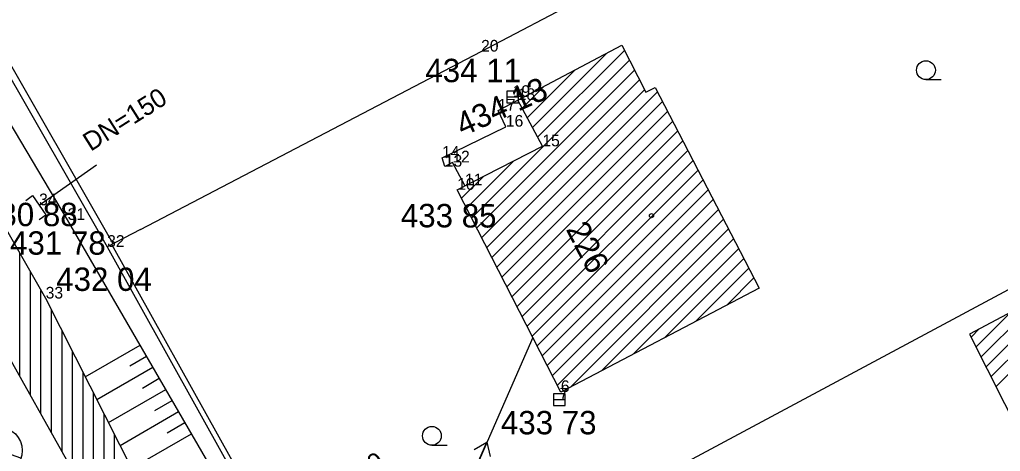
# Model space of a CAD drawing. Extents: x -559180 to -551373, y -1076947 to -1072071.
# Drawn here: x -553960.52 to -553918.58, y -1073939.47 to -1073921 of the extents above; entities that cross this region are included whole.
import ezdxf

# ---------------------------------------------------------------- set-up
doc = ezdxf.new("R2010")
doc.units = 0
for name, color, linetype in [('12_PLOTY', 7, 'Continuous'), ('14_BUDOVY', 7, 'Continuous'), ('18_POLOHOPIS', 7, 'Continuous'), ('1_VODA_ZN', 7, 'Continuous'), ('20_EL_ZN', 7, 'Continuous'), ('26_SRAFY', 7, 'Continuous'), ('27_HRANA_PATA', 7, 'Continuous'), ('28_VODA', 7, 'Continuous'), ('32', 7, 'Continuous'), ('34_ZELEN', 7, 'Continuous'), ('3_BODY', 7, 'Continuous'), ('40_KANAL_ZN', 7, 'Continuous'), ('45_ZN_KULTURY', 7, 'Continuous'), ('47_ZN_STAV_OBJ$', 7, 'Continuous'), ('49_POPIS_KANAL', 7, 'Continuous'), ('54_C_POPISNA', 7, 'Continuous'), ('6_VYSKY', 7, 'Continuous'), ('NNnadzemní', 7, 'Continuous')]:
    doc.layers.add(name, color=color, linetype=linetype)

# ---------------------------------------------------------------- blocks, each defined once
blk = doc.blocks.new('JS200')
at = {"layer": '49_POPIS_KANAL'}
blk.add_text('DN=200', height=0.8, rotation=0, dxfattribs=at).set_placement((0.594, -0.154))
blk = doc.blocks.new('VP')
at = {"layer": '40_KANAL_ZN'}
blk.add_line((-0.25, 0), (0.25, 0), dxfattribs=at)
blk.add_lwpolyline([(-0.25, -0.25), (0.25, -0.25), (0.25, 0.25), (-0.25, 0.25)], close=True, dxfattribs=at)
blk = doc.blocks.new('STJ')
at = {"layer": '34_ZELEN'}
for p, q in [((-0.327, -0.945), (0.327, 0.945)), ((0.945, -0.327), (-0.945, 0.327))]:
    blk.add_line(p, q, dxfattribs=at)
for radius in [1, 0.0496]:
    blk.add_circle((0, 0), radius, dxfattribs=at)
blk = doc.blocks.new('JS150')
at = {"layer": '49_POPIS_KANAL'}
blk.add_text('DN=150', height=0.8, rotation=0, dxfattribs=at).set_placement((0.611, 0.331))
blk = doc.blocks.new('VYUST')
at = {"layer": '40_KANAL_ZN'}
for p, q in [((-0.35, 0.5), (0, 0.5)), ((0, 0.5), (0, -0.5)), ((0, 0), (3, 0.001)), ((-0.35, -0.5), (0, -0.5))]:
    blk.add_line(p, q, dxfattribs=at)
blk = doc.blocks.new('BZ')
at = {"layer": '47_ZN_STAV_OBJ$'}
blk.add_circle((0, 0), 0.0875, dxfattribs=at)
blk = doc.blocks.new('ZAHRAD')
at = {"layer": '45_ZN_KULTURY'}
blk.add_line((0, 0), (0.65, 0.003), dxfattribs=at)
blk.add_circle((0, 0.403), 0.403, dxfattribs=at)
blk = doc.blocks.new('POINT_DISPLAY')
blk.add_line((0, 0), (0, 0))
blk = doc.blocks.new('ELNN')
at = {"layer": '20_EL_ZN'}
for p, q in [((0.5, 0), (0.5, 0.5)), ((0.5, 0.5), (1.5, 0)), ((0, 0), (0.5, 0)), ((1.5, 0), (2.5, 0))]:
    blk.add_line(p, q, dxfattribs=at)
blk.add_lwpolyline([(2, 0.375), (2.5, 0), (2, -0.375)], dxfattribs=at)

msp = doc.modelspace()

# ---------------------------------------------------------------- linework, layer by layer
at = {"layer": '12_PLOTY'}
for p, q in [((-553940.79, -1073922.37), (-553915.84, -1073909.21)), ((-553963.19, -1073919.53), (-553956.78, -1073930.72)), ((-553956.522, -1073930.585), (-553962.938, -1073919.385)), ((-553955.356, -1073929.976), (-553940.79, -1073922.37)), ((-553933.7, -1073940.82), (-553903.92, -1073924.87)), ((-553955.356, -1073929.976), (-553956.78, -1073930.72)), ((-553956.78, -1073930.72), (-553951.64, -1073939.97)), ((-553951.438, -1073939.858), (-553956.575, -1073930.613))]:
    msp.add_line(p, q, dxfattribs=at)
at = {"layer": '14_BUDOVY'}
for p, q in [((-553939.22, -1073924.44), (-553934.77, -1073922.1)), ((-553934.77, -1073922.1), (-553933.75, -1073924.11)), ((-553933.75, -1073924.11), (-553933.34, -1073923.91)), ((-553933.34, -1073923.91), (-553928.9, -1073932.48)), ((-553938.17, -1073926.42), (-553939.22, -1073924.44)), ((-553941.81, -1073928.28), (-553938.17, -1073926.42)), ((-553937.38, -1073936.93), (-553941.81, -1073928.28)), ((-553911.97, -1073930.24), (-553919.9, -1073934.45)), ((-553928.9, -1073932.48), (-553937.38, -1073936.93)), ((-553919.9, -1073934.45), (-553917.65, -1073938.92))]:
    msp.add_line(p, q, dxfattribs=at)
at = {"layer": '18_POLOHOPIS'}
for p, q in [((-553940.06, -1073924.89), (-553939.22, -1073924.44)), ((-553939.73, -1073925.58), (-553940.06, -1073924.89)), ((-553942.46, -1073926.91), (-553939.73, -1073925.58)), ((-553942.34, -1073927.29), (-553942.46, -1073926.91)), ((-553942.02, -1073927.11), (-553942.34, -1073927.29)), ((-553941.48, -1073928.09), (-553942.02, -1073927.11))]:
    msp.add_line(p, q, dxfattribs=at)
at = {"layer": '26_SRAFY'}
for p, q in [((-553957.715, -1073936.273), (-553955.374, -1073934.917)), ((-553955.809, -1073935.802), (-553955.099, -1073935.391)), ((-553957.219, -1073937.252), (-553954.824, -1073935.865)), ((-553955.276, -1073936.76), (-553954.55, -1073936.339)), ((-553956.722, -1073938.23), (-553954.275, -1073936.813)), ((-553954.743, -1073937.717), (-553954.001, -1073937.287)), ((-553956.226, -1073939.209), (-553953.726, -1073937.761)), ((-553954.21, -1073938.674), (-553953.452, -1073938.236)), ((-553955.73, -1073940.188), (-553953.177, -1073938.71))]:
    msp.add_line(p, q, dxfattribs=at)
at = {"layer": '27_HRANA_PATA'}
for p, q in [((-553958.47, -1073929.57), (-553964.03, -1073920.24)), ((-553952.32, -1073940.19), (-553958.47, -1073929.57))]:
    msp.add_line(p, q, dxfattribs=at)
at = {"layer": '28_VODA'}
for p, q in [((-553959.41, -1073932.93), (-553966.03, -1073921.306)), ((-553955.11, -1073941.41), (-553959.41, -1073932.93)), ((-553957.02, -1073942.46), (-553962.1, -1073933.45))]:
    msp.add_line(p, q, dxfattribs=at)
at = {"layer": '32'}
for p, q in [((-553938.597, -1073925.615), (-553935.427, -1073922.445)), ((-553938.376, -1073926.031), (-553934.661, -1073922.316)), ((-553941.193, -1073929.485), (-553934.446, -1073922.738)), ((-553940.978, -1073929.905), (-553934.232, -1073923.16)), ((-553938.817, -1073925.2), (-553936.769, -1073923.151)), ((-553940.762, -1073930.326), (-553934.018, -1073923.582)), ((-553940.546, -1073930.747), (-553933.804, -1073924.004)), ((-553940.331, -1073931.168), (-553933.249, -1073924.086)), ((-553939.038, -1073924.784), (-553938.111, -1073923.857)), ((-553940.115, -1073931.589), (-553933.032, -1073924.505)), ((-553939.9, -1073932.01), (-553932.814, -1073924.924)), ((-553939.684, -1073932.431), (-553932.597, -1073925.344)), ((-553939.469, -1073932.851), (-553932.38, -1073925.763)), ((-553939.253, -1073933.272), (-553932.163, -1073926.182)), ((-553939.038, -1073933.693), (-553931.946, -1073926.601)), ((-553941.409, -1073929.064), (-553939.387, -1073927.042)), ((-553938.822, -1073934.114), (-553931.729, -1073927.02)), ((-553938.607, -1073934.535), (-553931.511, -1073927.44)), ((-553941.624, -1073928.643), (-553940.688, -1073927.707)), ((-553938.391, -1073934.956), (-553931.294, -1073927.859)), ((-553938.176, -1073935.377), (-553931.077, -1073928.278)), ((-553937.96, -1073935.797), (-553930.86, -1073928.697)), ((-553937.744, -1073936.218), (-553930.643, -1073929.116)), ((-553937.529, -1073936.639), (-553930.425, -1073929.536)), ((-553936.966, -1073936.713), (-553930.208, -1073929.955)), ((-553935.627, -1073936.01), (-553929.991, -1073930.374)), ((-553934.288, -1073935.307), (-553929.774, -1073930.793)), ((-553918.77, -1073936.695), (-553912.706, -1073930.631)), ((-553960.51, -1073936.27), (-553960.51, -1073930.998)), ((-553932.949, -1073934.605), (-553929.557, -1073931.212)), ((-553931.61, -1073933.902), (-553929.339, -1073931.632)), ((-553918.983, -1073936.271), (-553914.063, -1073931.351)), ((-553960.06, -1073937.068), (-553960.06, -1073931.788)), ((-553930.271, -1073933.199), (-553929.122, -1073932.051)), ((-553919.196, -1073935.848), (-553915.419, -1073932.071)), ((-553959.61, -1073937.866), (-553959.61, -1073932.579)), ((-553928.932, -1073932.497), (-553928.905, -1073932.47)), ((-553919.409, -1073935.425), (-553916.776, -1073932.792)), ((-553959.16, -1073938.664), (-553959.16, -1073933.423)), ((-553919.622, -1073935.001), (-553918.133, -1073933.512)), ((-553919.835, -1073934.578), (-553919.489, -1073934.232)), ((-553958.71, -1073939.463), (-553958.71, -1073934.31)), ((-553958.26, -1073940.261), (-553958.26, -1073935.198)), ((-553957.81, -1073941.059), (-553957.81, -1073936.085)), ((-553957.36, -1073941.857), (-553957.36, -1073936.973)), ((-553956.91, -1073942.555), (-553956.91, -1073937.86)), ((-553956.46, -1073942.323), (-553956.46, -1073938.748))]:
    msp.add_line(p, q, dxfattribs=at)
at = {"layer": 'NNnadzemní'}
msp.add_line((-553938.572, -1073934.603), (-553943.65, -1073946.14), dxfattribs=at)

# ---------------------------------------------------------------- block references
at = {"layer": '1_VODA_ZN'}
for p in [(-553940.79, -1073922.37), (-553939.44, -1073924.31), (-553939.22, -1073924.44), (-553940.06, -1073924.89), (-553939.73, -1073925.58), (-553938.17, -1073926.42), (-553942.46, -1073926.91), (-553942.02, -1073927.11), (-553942.34, -1073927.29), (-553941.81, -1073928.28), (-553941.48, -1073928.09), (-553959.69, -1073928.94), (-553958.47, -1073929.57), (-553956.78, -1073930.72), (-553959.41, -1073932.93), (-553937.38, -1073936.93), (-553937.44, -1073937.25)]:
    msp.add_blockref('POINT_DISPLAY', p, dxfattribs=at)
at = {"layer": '20_EL_ZN', "xscale": 0.9999991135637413, "yscale": 0.9999991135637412, "rotation": 66.24328664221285}
msp.add_blockref('ELNN', (-553941.547, -1073941.361), dxfattribs=at)
at = {"layer": '34_ZELEN'}
msp.add_blockref('STJ', (-553961.41, -1073939.43), dxfattribs=at)
at = {"layer": '40_KANAL_ZN'}
for p in [(-553939.44, -1073924.31), (-553937.44, -1073937.25)]:
    msp.add_blockref('VP', p, dxfattribs=at)
at = {"layer": '40_KANAL_ZN', "xscale": 1.0000025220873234, "yscale": 1.0000025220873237, "rotation": 34.9984681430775}
msp.add_blockref('VYUST', (-553959.69, -1073928.94), dxfattribs=at)
at = {"layer": '45_ZN_KULTURY'}
for p in [(-553921.769, -1073923.567), (-553942.894, -1073939.205)]:
    msp.add_blockref('ZAHRAD', p, dxfattribs=at)
at = {"layer": '47_ZN_STAV_OBJ$'}
msp.add_blockref('BZ', (-553933.503, -1073929.384), dxfattribs=at)
at = {"layer": '49_POPIS_KANAL'}
for name, p, xscale, yscale, rotation in [('JS150', (-553957.829, -1073927.265), 0.9999982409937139, 0.9999982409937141, 32.247019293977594), ('JS200', (-553948.9, -1073942.231), 0.9999999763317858, 0.9999999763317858, 29.265158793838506)]:
    msp.add_blockref(name, p, dxfattribs=dict(at, xscale=xscale, yscale=yscale, rotation=rotation))

# ---------------------------------------------------------------- texts
at = {"layer": '3_BODY'}
for s, p in [('20', (-553940.79, -1073922.37)), ('19', (-553939.44, -1073924.31)), ('18', (-553939.22, -1073924.44)), ('17', (-553940.06, -1073924.89)), ('16', (-553939.73, -1073925.58)), ('15', (-553938.17, -1073926.42)), ('14', (-553942.46, -1073926.91)), ('12', (-553942.02, -1073927.11)), ('13', (-553942.34, -1073927.29)), ('10', (-553941.81, -1073928.28)), ('11', (-553941.48, -1073928.09)), ('34', (-553959.69, -1073928.94)), ('31', (-553958.47, -1073929.57)), ('32', (-553956.78, -1073930.72)), ('33', (-553959.41, -1073932.93)), ('7', (-553937.44, -1073937.25)), ('6', (-553937.38, -1073936.93))]:
    msp.add_text(s, height=0.5, dxfattribs=at).set_placement(p)
at = {"layer": '54_C_POPISNA'}
msp.add_text('226', height=1, rotation=297.1187, dxfattribs=at).set_placement((-553937.181, -1073929.961))
at = {"layer": '6_VYSKY'}
for s, p in [('434 11', (-553943.173, -1073923.677)), ('430 88', (-553962.132, -1073929.835)), ('431 78', (-553960.932, -1073931.055)), ('432 04', (-553958.96, -1073932.604)), ('433 73', (-553939.945, -1073938.737))]:
    msp.add_text(s, height=1, dxfattribs=at).set_placement(p)
for s, rotation, p in [('434 13', 24.2414, (-553941.58, -1073926.011)), ('433 85', 359.7645, (-553944.224, -1073929.878))]:
    msp.add_text(s, height=1, rotation=rotation, dxfattribs=at).set_placement(p)

doc.saveas('drawing.dxf')
